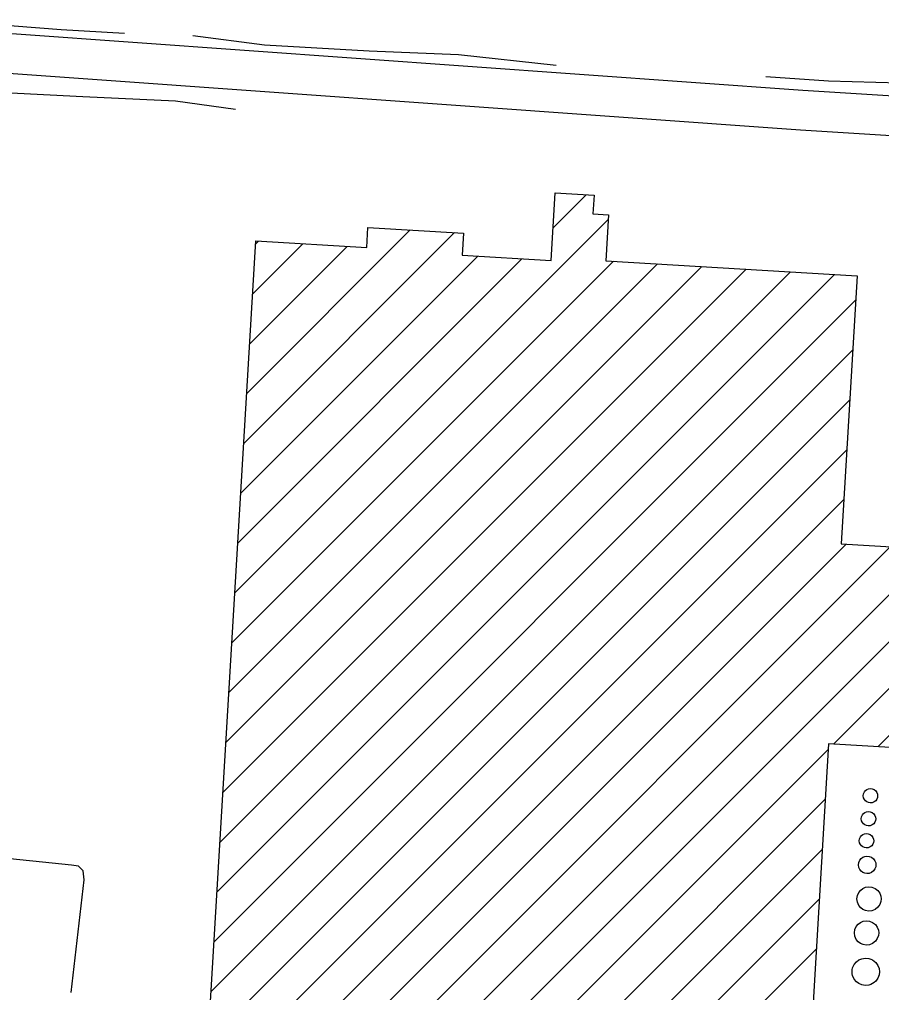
# Model space of a CAD drawing. Extents: x 3313447 to 3351316, y 703786 to 729172.
# Drawn here: x 3319747 to 3320397, y 720288 to 721022 of the extents above; entities that cross this region are included whole.
import ezdxf

# ---------------------------------------------------------------- set-up
doc = ezdxf.new("R2010")
doc.units = 0
for name, color, linetype in [('V-BLDG-OTLN', 7, 'Continuous'), ('V-DOMW-TANK', 7, 'Continuous'), ('V-ROAD-CNTR', 7, 'Continuous'), ('V-TOPO-SHOR', 7, 'Continuous')]:
    doc.layers.add(name, color=color, linetype=linetype)

msp = doc.modelspace()

# ---------------------------------------------------------------- linework, layer by layer
at = {"layer": 'V-BLDG-OTLN'}
for p, q in [((3320149.1, 720864.37), (3320174.1, 720889.36)), ((3319909.11, 720589.02), (3320190.82, 720870.73)), ((3319915.82, 720701.8), (3320074.81, 720860.79)), ((3319918.06, 720739.39), (3320041.44, 720862.77)), ((3319924.77, 720852.17), (3319926.97, 720854.37)), ((3319920.3, 720776.99), (3319993.71, 720850.4)), ((3319922.54, 720814.58), (3319960.34, 720852.38)), ((3319906.87, 720551.43), (3320194.66, 720839.22)), ((3319911.35, 720626.62), (3320125.7, 720840.97)), ((3319913.59, 720664.21), (3320092.33, 720842.95)), ((3319897.92, 720401.06), (3320328.14, 720831.27)), ((3319900.16, 720438.65), (3320294.77, 720833.26)), ((3319902.4, 720476.24), (3320261.4, 720835.25)), ((3319904.64, 720513.84), (3320228.03, 720837.23)), ((3319895.69, 720363.47), (3320361.51, 720829.29)), ((3319893.45, 720325.87), (3320377.37, 720809.79)), ((3319891.21, 720288.28), (3320375.13, 720772.2)), ((3319888.98, 720250.69), (3320372.9, 720734.61)), ((3319792.19, 720118.55), (3320370.66, 720697.02)), ((3319825.56, 720116.56), (3320368.42, 720659.42)), ((3319858.93, 720114.57), (3320370.16, 720625.81)), ((3319927.68, 720147.97), (3320403.53, 720623.82)), ((3319961.05, 720145.99), (3320436.9, 720621.83)), ((3319994.42, 720144), (3320470.27, 720619.85)), ((3320360.71, 720474.94), (3320503.63, 720617.86)), ((3320394.08, 720472.95), (3320521.84, 720600.71)), ((3320027.79, 720142.01), (3320356.77, 720471)), ((3320061.16, 720140.03), (3320354.53, 720433.4)), ((3320094.53, 720138.04), (3320352.3, 720395.81)), ((3320127.9, 720136.06), (3320350.06, 720358.22)), ((3320161.26, 720134.07), (3320347.82, 720320.63))]:
    msp.add_line(p, q, dxfattribs=at)
msp.add_lwpolyline([(3319887.25, 720221.79), (3319924.91, 720854.49), (3320008.56, 720849.51), (3320009.46, 720864.68), (3320081.67, 720860.38), (3320080.67, 720843.65), (3320147.63, 720839.66), (3320150.67, 720890.76), (3320180.05, 720889.01), (3320179.21, 720874.93), (3320191.03, 720874.23), (3320188.97, 720839.56), (3320378.47, 720828.28), (3320366.43, 720626.03), (3320522.79, 720616.72), (3320513.81, 720465.83), (3320357.02, 720475.16), (3320336.06, 720123)], dxfattribs=at)
at = {"layer": 'V-DOMW-TANK'}
for points in [[(3320394.01, 720436.01), (3320393.86, 720434.77), (3320393.38, 720433.47), (3320392.51, 720432.26), (3320391.29, 720431.3), (3320389.84, 720430.72), (3320388.35, 720430.58), (3320386.99, 720430.8), (3320385.84, 720431.3), (3320384.84, 720432.04), (3320383.96, 720433.11), (3320383.35, 720434.47), (3320383.12, 720436.01), (3320383.35, 720437.55), (3320383.96, 720438.91), (3320384.84, 720439.98), (3320385.84, 720440.72), (3320386.99, 720441.22), (3320388.35, 720441.45), (3320389.84, 720441.3), (3320391.29, 720440.72), (3320392.51, 720439.76), (3320393.38, 720438.55), (3320393.86, 720437.25)], [(3320392.52, 720418.68), (3320392.37, 720417.44), (3320391.89, 720416.14), (3320391.02, 720414.93), (3320389.79, 720413.96), (3320388.35, 720413.39), (3320386.86, 720413.24), (3320385.5, 720413.47), (3320384.35, 720413.96), (3320383.35, 720414.71), (3320382.47, 720415.78), (3320381.85, 720417.14), (3320381.63, 720418.68), (3320381.85, 720420.22), (3320382.47, 720421.58), (3320383.35, 720422.65), (3320384.35, 720423.39), (3320385.5, 720423.88), (3320386.86, 720424.11), (3320388.35, 720423.97), (3320389.79, 720423.39), (3320391.02, 720422.43), (3320391.89, 720421.21), (3320392.37, 720419.92)], [(3320391.03, 720402.06), (3320390.88, 720400.82), (3320390.4, 720399.53), (3320389.53, 720398.31), (3320388.31, 720397.35), (3320386.86, 720396.78), (3320385.38, 720396.62), (3320384.01, 720396.85), (3320382.86, 720397.35), (3320381.86, 720398.1), (3320380.98, 720399.16), (3320380.37, 720400.52), (3320380.15, 720402.06), (3320380.37, 720403.6), (3320380.98, 720404.96), (3320381.86, 720406.03), (3320382.86, 720406.78), (3320384.01, 720407.27), (3320385.38, 720407.5), (3320386.86, 720407.35), (3320388.31, 720406.78), (3320389.53, 720405.81), (3320390.4, 720404.6), (3320390.88, 720403.3)], [(3320392.71, 720383.85), (3320392.54, 720382.34), (3320391.96, 720380.77), (3320390.9, 720379.3), (3320389.42, 720378.14), (3320387.67, 720377.44), (3320385.87, 720377.26), (3320384.22, 720377.54), (3320382.83, 720378.14), (3320381.61, 720379.04), (3320380.55, 720380.33), (3320379.8, 720381.98), (3320379.53, 720383.85), (3320379.8, 720385.71), (3320380.55, 720387.36), (3320381.61, 720388.65), (3320382.83, 720389.56), (3320384.22, 720390.16), (3320385.87, 720390.43), (3320387.67, 720390.25), (3320389.42, 720389.56), (3320390.9, 720388.39), (3320391.96, 720386.92), (3320392.54, 720385.35)], [(3320396.65, 720358.19), (3320396.41, 720356.11), (3320395.59, 720353.93), (3320394.13, 720351.89), (3320392.08, 720350.28), (3320389.65, 720349.3), (3320387.15, 720349.06), (3320384.85, 720349.44), (3320382.93, 720350.28), (3320381.25, 720351.52), (3320379.77, 720353.32), (3320378.73, 720355.61), (3320378.36, 720358.19), (3320378.73, 720360.78), (3320379.77, 720363.07), (3320381.25, 720364.86), (3320382.93, 720366.11), (3320384.85, 720366.95), (3320387.15, 720367.33), (3320389.65, 720367.08), (3320392.08, 720366.11), (3320394.13, 720364.5), (3320395.59, 720362.46), (3320396.41, 720360.28)], [(3320394.78, 720332.55), (3320394.54, 720330.47), (3320393.72, 720328.29), (3320392.26, 720326.25), (3320390.2, 720324.63), (3320387.78, 720323.66), (3320385.28, 720323.41), (3320382.98, 720323.8), (3320381.06, 720324.63), (3320379.37, 720325.88), (3320377.89, 720327.68), (3320376.86, 720329.96), (3320376.49, 720332.55), (3320376.86, 720335.14), (3320377.89, 720337.42), (3320379.37, 720339.22), (3320381.06, 720340.47), (3320382.98, 720341.3), (3320385.28, 720341.69), (3320387.78, 720341.44), (3320390.2, 720340.47), (3320392.26, 720338.85), (3320393.72, 720336.82), (3320394.54, 720334.63)], [(3320395.35, 720303.22), (3320395.08, 720300.88), (3320394.16, 720298.42), (3320392.51, 720296.12), (3320391.42, 720295.13), (3320390.19, 720294.3), (3320388.86, 720293.65), (3320387.46, 720293.2), (3320384.64, 720292.93), (3320382.05, 720293.36), (3320379.89, 720294.3), (3320377.98, 720295.71), (3320376.32, 720297.73), (3320375.15, 720300.31), (3320374.84, 720301.74), (3320374.73, 720303.22), (3320374.84, 720304.7), (3320375.15, 720306.14), (3320376.32, 720308.72), (3320377.98, 720310.74), (3320379.89, 720312.15), (3320382.05, 720313.09), (3320384.64, 720313.52), (3320387.46, 720313.24), (3320388.86, 720312.8), (3320390.19, 720312.15), (3320391.42, 720311.32), (3320392.51, 720310.33), (3320394.16, 720308.03), (3320395.08, 720305.57)]]:
    msp.add_lwpolyline(points, close=True, dxfattribs=at)
at = {"layer": 'V-ROAD-CNTR'}
for points in [[(3320872.81, 720729.05), (3320880.23, 720843.96), (3320878.4, 720869.12), (3320868.8, 720887.74), (3320862.12, 720899.85), (3320853.09, 720912.08), (3320841.43, 720925.08), (3320824.71, 720932.32), (3320800.8, 720939.43), (3320695.34, 720945.7), (3320337.69, 720967.96), (3319663.29, 721016.28), (3319634.02, 721018.99), (3319621.04, 721011.36), (3319607.39, 721001.01), (3319598.1, 720988.23), (3319586.19, 720969.45), (3319577.41, 720951.95), (3319567.71, 720725.85), (3319552.02, 720445.64), (3319549.11, 720392.59)], [(3320796.68, 720012.98), (3320811.63, 720247.14), (3320850.16, 720843.84), (3320848.92, 720860.82), (3320842.32, 720873.62), (3320836.81, 720883.62), (3320829.8, 720893.11), (3320823.48, 720900.16), (3320814.43, 720904.08), (3320795.56, 720909.69), (3320693.52, 720915.76), (3320335.68, 720938.03), (3319660.84, 720986.38), (3319640.89, 720988.23), (3319637.76, 720986.39), (3319629.05, 720979.78), (3319622.93, 720971.37), (3319612.33, 720954.66), (3319607.11, 720944.24), (3319597.68, 720724.37), (3319581.97, 720443.98), (3319557.05, 719989.21)]]:
    msp.add_lwpolyline(points, dxfattribs=at)
at = {"layer": 'V-TOPO-SHOR'}
for points in [[(3319825.78, 721011.02), (3319778.01, 721013.85), (3319723.05, 721017.92), (3319661.53, 721021.57), (3319613.08, 721016.02)], [(3319877.51, 721009.37), (3319931.58, 721002.54), (3320010.54, 720997.97), (3320077.73, 720995.18), (3320151.37, 720987.2)], [(3320309.61, 720978.42), (3320356.94, 720975.26), (3320410.6, 720973.81), (3320453.4, 720969.67)], [(3319909.63, 720953.73), (3319864.27, 720959.95), (3319794.46, 720963.19), (3319720.29, 720966.87), (3319671.86, 720967.87), (3319653.54, 720968.36), (3319642.19, 720965.77)], [(3319785.53, 720287.62), (3319795.35, 720372.58), (3319794.68, 720379.43), (3319791.26, 720382.86), (3319785.78, 720383.57), (3319663.82, 720396.22), (3319648.07, 720402.43), (3319620.69, 720414.83), (3319613.17, 720421.02), (3319609.09, 720432.68), (3319609.09, 720434.05), (3319609.15, 720458.04), (3319606.44, 720469.01), (3319603.03, 720475.19), (3319594.31, 720476.55)]]:
    msp.add_lwpolyline(points, dxfattribs=at)

doc.saveas('drawing.dxf')
